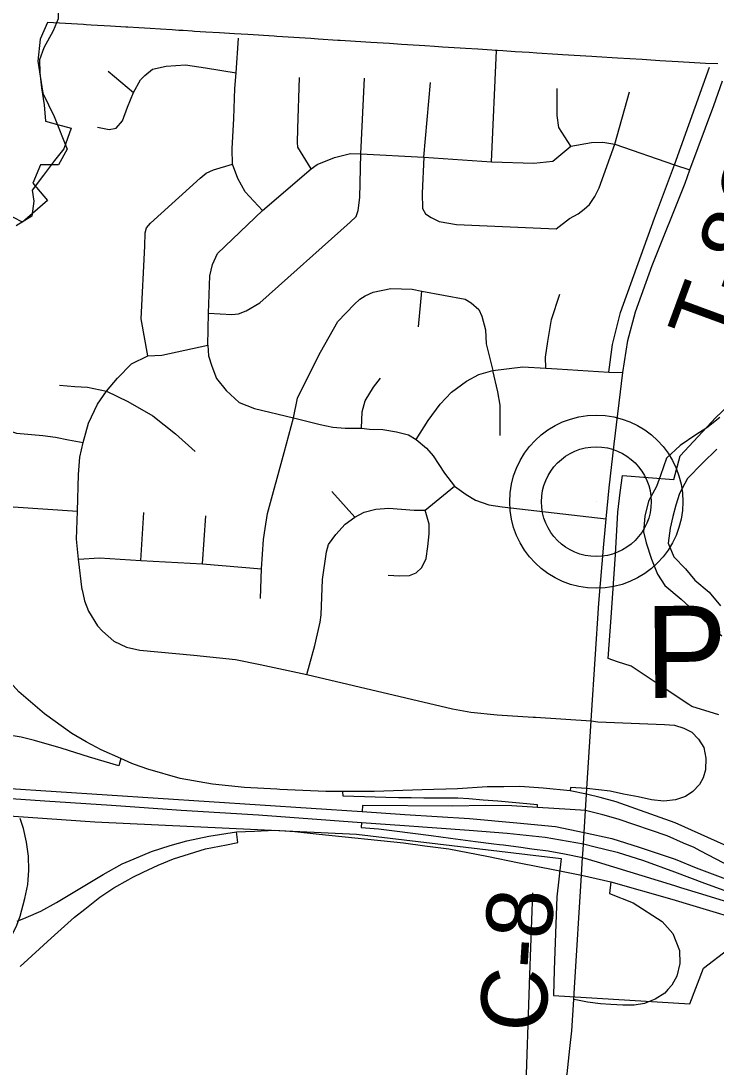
# Model space of a CAD drawing. Extents: x 114843 to 284848, y 317643 to 566895.
# Drawn here: x 232630 to 235786, y 429497 to 434243 of the extents above; entities that cross this region are included whole.
import ezdxf

# ---------------------------------------------------------------- set-up
doc = ezdxf.new("R2010")
doc.units = 0
for name, color, linetype in [('GM_X_City_Street', 7, 'Continuous'), ('GM_X_Corporation', 7, 'Continuous'), ('GM_X_County_Road', 7, 'Continuous'), ('GM_X_County_Road_Text', 7, 'Continuous'), ('GM_X_Interchange_Ramps', 7, 'Continuous'), ('GM_X_Major_River', 7, 'Continuous'), ('GM_X_Minor_River', 7, 'Continuous'), ('GM_X_State_Route', 7, 'Continuous'), ('GM_X_Township_Road', 7, 'Continuous'), ('GM_X_Township_Road_Text', 7, 'Continuous'), ('GM_X_Unincorporated', 7, 'Continuous'), ('GM_X_Unincorporated_Location', 7, 'Continuous'), ('GM_X_Unincorporated_Text', 7, 'Continuous')]:
    doc.layers.add(name, color=color, linetype=linetype)

msp = doc.modelspace()

# ---------------------------------------------------------------- linework, layer by layer
at = {"layer": 'GM_X_City_Street'}
msp.add_lwpolyline([(234907.4, 429101.5), (234920.5, 429328.2), (234939.7, 429916), (234954.3, 430287.1)], dxfattribs=at)
at = {"layer": 'GM_X_Corporation'}
for points in [[(235793, 434047.8), (235738.1, 434049.5), (235613.1, 434057.3), (235530, 434062.5), (235470.2, 434066.2), (235450.2, 434067.5), (235338.6, 434074.4), (235242.8, 434080.4), (235221, 434081.7), (235087.8, 434090), (235066.9, 434091.3), (234972.1, 434097.2), (234937.7, 434099.3), (234873.9, 434103.3), (234817.5, 434106.8), (234793.4, 434108.3), (234783.6, 434109.2), (234768.1, 434110.3), (234703.8, 434114.4), (234647.7, 434118), (234624.3, 434119.5), (234544.2, 434124.6), (234508.2, 434126.9), (234463.9, 434129.8), (234384.9, 434134.8), (234358.1, 434136.6), (234302.8, 434140.1), (234219.3, 434145.5), (234195.3, 434147), (234080, 434154.4), (234068.9, 434155.1), (233978.9, 434160.9), (233946.6, 434162.9), (233792.6, 434172.8), (233779.8, 434173.6), (233659.7, 434181.1), (233599.2, 434184.8), (233531.1, 434189), (233470.3, 434192.8), (233417.6, 434195.9), (233407.4, 434196.5), (233367.2, 434199), (233346.5, 434200.3), (233316.8, 434202.1), (233263.7, 434205.3), (233216.3, 434208.3), (233165.5, 434211.4), (233116, 434214.4), (233105.9, 434215), (233036.6, 434219.3), (232949.2, 434224.6), (232926.8, 434226), (232914, 434226.8), (232751.5, 434236.7), (232718.1, 434160.4), (232707.6, 434061.1), (232729.6, 433915.5), (232780.7, 433810.3), (232839.7, 433661.5), (232800.2, 433589.7), (232719, 433589.6), (232684.5, 433506.4), (232751.1, 433428.6), (232636.9, 433329.5), (232472.2, 433414.3)], [(235798.3, 431095.1), (235674.9, 431132.7), (235661.4, 431141.8), (235513.9, 431240.7), (235400.8, 431316.6), (235338.1, 431335.9), (235296.3, 431350.6), (235309.2, 431537.1), (235328.9, 431823.1), (235339.1, 432014.1), (235350.7, 432104.4), (235360.3, 432181.5), (235594.1, 432162.3), (235622.4, 432270.4), (235784.4, 432443.4), (235837, 432494.2)], [(231970.7, 430678.7), (232965.1, 430609.1), (234153.6, 430553.6), (235082.9, 430443.5), (235063.5, 430269.1), (235050.2, 429937.7), (235047.7, 429822.2), (235666.5, 429783.6), (235728.4, 429946.3), (235838.4, 430030.9)]]:
    msp.add_lwpolyline(points, dxfattribs=at)
at = {"layer": 'GM_X_County_Road'}
msp.add_line((235139.3, 429803.9), (235142.7, 429857.3), dxfattribs=at)
for points in [[(235282.1, 431934.7), (235286.7, 431984.6), (235300.4, 432125.3), (235322.8, 432322.8), (235362.6, 432648.4), (235385, 432792.7), (235419.6, 432924), (235495.4, 433133.8), (235644.6, 433506.4), (235666.7, 433567.3), (235775.3, 433859.3), (235814.9, 433971.6)], [(235142.7, 429857.3), (235174.8, 430368.2), (235179.5, 430447.2), (235182, 430483), (235183.7, 430509.7), (235186.9, 430561.4), (235193.2, 430661.5), (235197.9, 430735.8), (235199.4, 430760.4), (235218.7, 431067.5), (235220.5, 431094.2), (235253.8, 431601.5), (235276.2, 431869.9), (235282.1, 431934.7)], [(235080.3, 429359.3), (235088.4, 429392.7), (235109.1, 429466.6), (235122, 429581.8), (235131.2, 429662.1), (235139.3, 429803.9)]]:
    msp.add_lwpolyline(points, dxfattribs=at)
at = {"layer": 'GM_X_Interchange_Ramps'}
for points in [[(233083.6, 430896.5), (232994.2, 430935.9), (232927, 430972.2), (232862, 431010.9), (232736.8, 431099.1), (232620.9, 431200.2), (232511.8, 431318.9), (232503.6, 431330.2), (232415.4, 431450.4), (232333.4, 431594.1), (232267.7, 431745.1), (232220.6, 431901), (232193.2, 432059.4), (232178.1, 432261.8), (232174.4, 432482.4), (232139.4, 432482.5)], [(235218.7, 431067.5), (235248.5, 431063.1), (235551.9, 431051.9), (235597.2, 431047.9), (235639.3, 431035.3), (235675, 431017.2), (235706.4, 430985.1), (235730.4, 430946.5), (235739.4, 430899.2), (235737.6, 430845.4), (235727.1, 430808.7), (235710.1, 430779.5), (235680.2, 430746.9), (235646.9, 430724.1), (235601.8, 430709.7), (235548, 430704), (235493, 430709), (235432.6, 430722.5), (235364.7, 430734.9), (235305.3, 430748.5), (235199.4, 430760.4), (235124.7, 430765.1), (235123.5, 430750.3)], [(233083.6, 430896.5), (233074.1, 430864.3), (232942.1, 430903), (232813.3, 430943.3), (232692.4, 430978.8), (232631.2, 430993.2), (232557, 431005.5), (232481.2, 431010.1), (232389, 431000.2), (232316, 430985.9), (232232.5, 430962.7), (232160.8, 430933.6), (232111.8, 430914.6), (232064.4, 430891.6), (232015.4, 430866), (231986.8, 430847.5), (231966.8, 430835.2), (231953.4, 430822.4), (231934.5, 430802.9), (231890.9, 430758), (231849.7, 430704.2), (231825.1, 430666.6)], [(234092, 430747.5), (234014.7, 430747.5), (233805.8, 430756.6), (233792.3, 430757.2), (233645.8, 430765.9), (233499.7, 430780.1), (233353.7, 430806.4), (233207.1, 430849.1), (233146.2, 430870.1), (233133.9, 430874.4), (233083.6, 430896.5)], [(235866.7, 430485), (235600, 430604.7), (235331.5, 430700.2), (235259.2, 430720.4), (235197.9, 430735.8), (235123.5, 430750.3), (235000.7, 430763.2), (234895.2, 430770.8), (234821.6, 430769.2), (234746.5, 430768.4), (234611.4, 430760), (234451.3, 430755.4), (234234, 430747.5), (234136.1, 430747.5), (234092, 430747.5)], [(234974.7, 430674.9), (234975.5, 430686.3), (234795.3, 430702.8), (234728.5, 430708.8), (234663.4, 430713.8), (234613.2, 430717.7), (234458.4, 430717.8), (234401.5, 430718.2), (234344.6, 430718.7), (234286.7, 430720.4), (234093.1, 430726.1), (234092, 430747.5)], [(234974.7, 430674.9), (234857.9, 430681.8), (234737.4, 430684.2), (234591.4, 430680.5), (234180.3, 430683.1), (234178.7, 430656.5)], [(235193.2, 430661.5), (235123.4, 430666.2), (234974.7, 430674.9)], [(235712.9, 430478.5), (235685.9, 430492.6), (235637.2, 430513.7), (235562.9, 430546.1), (235340.7, 430621.1), (235272.1, 430641.2), (235193.2, 430661.5)], [(232386.3, 429742.4), (232365.8, 429767.6), (232390.1, 429801.2), (232431, 429857.2), (232471.9, 429913.8), (232511.8, 429971), (232549.4, 430026.4), (232583.8, 430082.3), (232612.1, 430140.7), (232627.7, 430182), (232647.9, 430262.5), (232661.5, 430325.4), (232662.9, 430346.3), (232666, 430390.4), (232664.4, 430454.1), (232655.8, 430517.8), (232641.7, 430579.7), (232627.2, 430624.8)], [(234175.6, 430607.1), (234174.1, 430584.3), (234252.6, 430577.6), (234325.9, 430569.1), (234491.7, 430547.9), (234579.7, 430535.4), (234693.8, 430520.1), (234776.6, 430510.3)], [(232613, 430158.9), (232653.6, 430175.7), (232720.3, 430204.8), (232792.5, 430244.3), (233003.8, 430371.5), (233090.1, 430419.6), (233144, 430441.6), (233223.1, 430475.3), (233307.1, 430501.8), (233384, 430523.4), (233483.6, 430545.1), (233608.6, 430564.7)], [(232626.4, 429952.9), (232768.3, 430081.4), (232874.1, 430177.2), (232920.7, 430214), (232989.1, 430268), (233051.9, 430310.1), (233117.1, 430347.3), (233138.7, 430358.4), (233184.6, 430382.1), (233253.6, 430413.9), (233323.5, 430442.6), (233467.5, 430486.7), (233564.2, 430505.8), (233614.3, 430515.7), (233608.6, 430564.7)], [(233608.6, 430564.7), (233690.1, 430567.8), (233783.1, 430571.3), (233873.5, 430565.7), (233983.3, 430554), (234366.9, 430514.4), (234462.9, 430500.5), (234572.7, 430486.7), (234745.8, 430454.6), (234891.2, 430424.4), (235053.4, 430392.3)], [(234776.6, 430510.3), (234801.8, 430507.4), (234820.9, 430505.1), (234898.9, 430494.4), (234949.3, 430487.4), (235023, 430478.3), (235098.1, 430464.8), (235179.5, 430447.2)], [(235991.2, 430292.4), (236003.8, 430325.8), (235873, 430398.1), (235821, 430422.1), (235712.9, 430478.5)], [(235179.5, 430447.2), (235246, 430428.2), (235596.2, 430320.3), (235624.2, 430311.7)], [(235053.4, 430392.3), (235175, 430368.2), (235308.3, 430337.8)], [(235308.3, 430337.8), (235302.3, 430285.3), (235408.6, 430242.1), (235540.9, 430158), (235589.1, 430103.6), (235619.9, 430025.8), (235620.3, 429966.4), (235608, 429909.2), (235584.1, 429868.9), (235566.6, 429849)], [(235308.3, 430337.8), (235585.1, 430258.3), (235680.1, 430230), (235941.8, 430151.9), (236156.5, 430088.8), (236215, 430072.6), (236245.1, 430064.4), (236302.6, 430048.5), (236317.8, 430044.7)], [(235624.2, 430311.7), (235719.4, 430282.4), (235802.5, 430257.1), (235869, 430238.3), (235927.6, 430221.7), (235936.7, 430257.3)], [(235566.6, 429849), (235552.6, 429833.1), (235508.5, 429806), (235471.5, 429790.3)], [(235471.5, 429790.3), (235460.9, 429785.8), (235413.2, 429777.3), (235361.9, 429778.1), (235308.3, 429781.3), (235260.5, 429784.4), (235202.2, 429792.1), (235156.7, 429801.1), (235139.3, 429803.9)]]:
    msp.add_lwpolyline(points, dxfattribs=at)
at = {"layer": 'GM_X_Major_River'}
for points in [[(235803, 432444.1), (235743, 432397.8), (235693, 432365.6), (235623, 432317.3), (235561.1, 432259), (235533.2, 432180.7), (235515.3, 432130.6), (235479.4, 432064.3), (235461.5, 431996.1), (235455.7, 431925.9), (235467.8, 431875.9), (235492, 431801.8), (235520.3, 431733.7), (235552.4, 431681.6), (235626.7, 431619.7), (235680.8, 431569.7), (235749.1, 431505.8), (235811.3, 431453.8)], [(235789.3, 432299.7), (235723.3, 432237.4), (235655.4, 432167), (235619.5, 432098.8), (235603.6, 432046.6), (235589.7, 431994.5), (235577.8, 431942.3), (235568, 431874.1), (235594.2, 431812.1), (235646.4, 431758.1), (235688.5, 431706.1), (235754.8, 431652.1), (235805, 431590.1)]]:
    msp.add_lwpolyline(points, dxfattribs=at)
at = {"layer": 'GM_X_Minor_River'}
msp.add_lwpolyline([(232727.5, 434477.9), (232789.3, 434380.9), (232801.1, 434308.7), (232799, 434252.6), (232776.8, 434198.5), (232734.5, 434120.5), (232714.4, 434066.4), (232716.2, 434008.3), (232724, 433940.1), (232735.9, 433861.9), (232741.7, 433787.8), (232795.8, 433773.6), (232857.9, 433757.4), (232825.6, 433663.3), (232783.3, 433609.3), (232733.1, 433543.3), (232680.8, 433475.3), (232688.7, 433425.2), (232680.5, 433357.1), (232608.3, 433313.2)], dxfattribs=at)
at = {"layer": 'GM_X_State_Route'}
for points in [[(231788.7, 430766.4), (231890.9, 430758), (231961.9, 430752.2), (232057.8, 430746.5), (232102.6, 430743.9), (232327, 430730.9), (232464.3, 430722.5), (232585.7, 430715.6), (232738.9, 430704.7), (233042.2, 430685), (233357.4, 430663.3), (233708.7, 430640.9), (234175.6, 430607.1), (234372, 430593.6), (234665.2, 430571.4), (234837.9, 430558.8), (235009.4, 430540.3), (235183.7, 430509.7), (235231.1, 430498)], [(232559.6, 430762.5), (234178.7, 430656.5), (234373.1, 430643.5), (234666.4, 430624.6), (234881.5, 430605.4), (235056.5, 430588.1), (235186.9, 430561.4), (235312.3, 430534.8), (235435.9, 430494.8), (235599.9, 430439.7), (235695.4, 430401.8), (235944.5, 430307.8), (235991.2, 430292.4)], [(235231.1, 430498), (235336.5, 430472), (235456, 430434.7), (235596.5, 430383.6), (235732.4, 430331.3), (235936.7, 430257.3), (236138.8, 430183.7), (236372.1, 430117), (236636.2, 430063.4)]]:
    msp.add_lwpolyline(points, dxfattribs=at)
at = {"layer": 'GM_X_Township_Road'}
for p, q in [((234765.5, 433603.6), (234789.4, 434109.4)), ((233026.6, 434015.2), (233141.2, 433919.2)), ((234173.7, 433640.6), (234190.4, 433983.7)), ((234459, 433624.5), (234489.2, 433963.3)), ((235325.6, 433684.6), (235392.4, 433921.3)), ((234434.5, 432856), (234449.7, 433017.9)), ((233824.7, 432285.4), (233867, 432441.8)), ((234146.2, 431991.9), (234041.5, 432108)), ((233175, 431795.4), (233187.6, 432013.1)), ((233453.8, 431780.4), (233469.3, 431998.1)), ((234966.1, 431084.5), (235218.7, 431067.5))]:
    msp.add_line(p, q, dxfattribs=at)
for points in [[(233726.9, 433382.6), (233648.6, 433468.2), (233615, 433528.7), (233591.4, 433593.1), (233589.9, 433663.4), (233597, 433799.8), (233602, 433936.3), (233607, 434008.1), (233617.8, 434165)], [(232978.5, 433760.7), (233030.6, 433750.2), (233062.8, 433756), (233091.2, 433789.9), (233113.7, 433851.9), (233141.2, 433919.2), (233172.8, 433975.9), (233193.1, 433995.8), (233227.4, 434023.6), (233289.7, 434037.2), (233378, 434044.5), (233468.3, 434029.7), (233607, 434008.1)], [(235298.4, 432649.7), (235315.2, 432774.5), (235351.1, 432920.9), (235506.8, 433348.3), (235596.3, 433590.3), (235756.3, 434033.3)], [(233947.7, 433571.8), (233887, 433671), (233885.1, 433691.1), (233887.6, 433753.3), (233895.4, 433986.1)], [(235126.9, 433675.4), (235071.7, 433759.8), (235064.1, 433814.1), (235065, 433936.5)], [(233479.3, 432772.6), (233481.8, 432917.3), (233487.2, 433086.1), (233499.6, 433138.2), (233522.1, 433188.2), (233726.9, 433382.6), (233947.7, 433571.8), (233974.7, 433592.1), (234053.2, 433623.5), (234125.6, 433641), (234173.7, 433640.6), (234459, 433624.5), (234765.5, 433603.6), (234958.1, 433598.2), (235044.5, 433607.5), (235126.9, 433675.4), (235220.5, 433691.7), (235270.8, 433692.9), (235325.6, 433684.6), (235596.3, 433590.3), (235666.7, 433567.3)], [(234459, 433624.5), (234451.3, 433461.8), (234452.8, 433391.5), (234466.7, 433367.3), (234492.6, 433351), (234528.6, 433332.6), (234606.8, 433320), (235060.2, 433300.2), (235119.7, 433346.3), (235159.5, 433368.3), (235186.2, 433388.5), (235210.4, 433410.4), (235235.3, 433446.1), (235255, 433485.3), (235325.6, 433684.6)], [(233481.8, 432917.3), (233588.2, 432910.7), (233618.3, 432914.4), (233652.6, 432928.2), (233715.1, 432963.9), (234125.2, 433329.9), (234151.5, 433355.8), (234161.7, 433383.8), (234168.2, 433442), (234173.7, 433640.6)], [(233205.9, 432724.1), (233176.7, 432891.9), (233193.2, 433221), (233193.7, 433281.2), (233199.9, 433305.2), (233218.1, 433325.2), (233444.4, 433530.1), (233470.7, 433552), (233504.9, 433567.7), (233591.4, 433593.1)], [(233867, 432441.8), (233886.3, 432532), (233932.3, 432627.4), (233989.9, 432741.2), (234068.9, 432880.2), (234142.5, 432956.4), (234168.7, 432980.2), (234192.9, 432996.1), (234229.2, 433011.9), (234309.6, 433029.3), (234405.7, 433026.2), (234449.7, 433017.9), (234646.4, 432980.4), (234674.3, 432964.1), (234708.2, 432933.8), (234722, 432903.5), (234739.6, 432841.7), (234741.8, 432778.3), (234771.8, 432657.7)], [(235012.6, 432668.4), (235011.7, 432718.5), (235022.2, 432788.7), (235039, 432888.9), (235076, 433003)], [(232908.2, 431661.5), (232891.9, 431801.9), (232882, 431892.7), (232887.5, 432019.5), (232892, 432185.9), (232898.5, 432264.2), (232912.3, 432331.1), (232937.2, 432418.1), (232977.8, 432505.1), (233018.7, 432563.7), (233068.2, 432621.8), (233133, 432687.5), (233205.9, 432724.1), (233269.7, 432726.6), (233479.3, 432772.6)], [(233479.3, 432772.6), (233481.3, 432724.2), (233496.7, 432677.6), (233518.8, 432621.1), (233562.5, 432566.4), (233621.3, 432511.8), (233689.9, 432485.5), (233867, 432441.8), (233988.9, 432411.9), (234046.6, 432399.7), (234102.5, 432395.2), (234175.8, 432395.7), (234212.5, 432391), (234273.4, 432388.9), (234335.2, 432379.3), (234389.5, 432364.7), (234424.7, 432344.1), (234471.7, 432304.4), (234501.1, 432270.5), (234553.4, 432191.6), (234598, 432131.9), (234651.6, 432094.8), (234693.1, 432068.9), (234754.1, 432048.5), (234814, 432038.5), (235286.7, 431984.6)], [(234424.7, 432344.1), (234479.1, 432430.4), (234532.8, 432504.2), (234584.9, 432558.8), (234652.9, 432609.3), (234708.6, 432638.9), (234771.8, 432657.7), (234908.4, 432674.6), (235012.6, 432668.4), (235063.9, 432664.5), (235298.4, 432649.7), (235362.6, 432648.4)], [(234805.6, 432361.9), (234805, 432446.1), (234806.3, 432500.3), (234795, 432561.1), (234771.8, 432657.7)], [(234175.8, 432395.7), (234178.6, 432469.9), (234192.4, 432520.1), (234230.4, 432581.2), (234261.8, 432622.3)], [(232517.8, 432595.6), (232505.3, 432558.5), (232504.2, 432511.6), (232511.7, 432461.9), (232539.1, 432410.9), (232576.2, 432385.5), (232610.5, 432373), (232730, 432362.5), (232786.9, 432354.4), (232846.8, 432343.4), (232912.3, 432331.1)], [(232805.1, 432590.6), (232874.9, 432585.4), (232933.2, 432581.6), (233018.7, 432563.7)], [(233018.7, 432563.7), (233115.7, 432517.4), (233228.5, 432451.4), (233331.5, 432369.7), (233421.7, 432289.3)], [(233718.5, 431622.4), (233721.9, 431757.2), (233731, 431890.6), (233739.4, 431939.9), (233750, 432009), (233824.7, 432285.4)], [(233928.7, 431278.2), (233963.7, 431410.2), (233988.7, 431515.4), (233992.7, 431548.8), (233999.8, 431708.7), (234017.3, 431834.2), (234027, 431868.5), (234059.2, 431912.9), (234102.3, 431960.7), (234146.2, 431991.9), (234187.8, 432014.7), (234241.8, 432028.4), (234300.2, 432032.2), (234415.3, 432023.8), (234464.5, 432024.2), (234598, 432131.9)], [(232422.2, 432046), (232595.8, 432038.7), (232887.5, 432019.5)], [(234296.6, 431729.5), (234349.1, 431726.5), (234393.3, 431727.7), (234424.9, 431739.6), (234450.6, 431763.9), (234469.5, 431804.9), (234476.6, 431858.4), (234483.6, 431916.8), (234483.3, 431960.1), (234464.5, 432024.2)], [(232891.9, 431801.9), (232987.2, 431806.9), (233175, 431795.4), (233453.8, 431780.4), (233721.9, 431757.2)], [(232908.2, 431661.5), (232919.4, 431611.6), (232936.4, 431566.1), (232978.2, 431499), (233000, 431474.8), (233052.6, 431429.3), (233110.1, 431402.1), (233169.6, 431388.8), (233414.6, 431366), (233603.9, 431346.7), (233715.8, 431324.2), (233928.7, 431278.2), (234588.6, 431121.7), (234672.4, 431106.6), (234792.6, 431095.7), (234956, 431085.2), (234966.1, 431084.5)]]:
    msp.add_lwpolyline(points, dxfattribs=at)
at = {"layer": 'GM_X_Unincorporated'}
for radius in [392.9, 249]:
    msp.add_circle((235241.8, 432062), radius, dxfattribs=at)
at = {"layer": 'GM_X_Unincorporated_Location'}
msp.add_line((235241.8, 432062), (235241.8, 432062), dxfattribs=at)

# ---------------------------------------------------------------- texts
at = {"layer": 'GM_X_County_Road_Text'}
msp.add_text('C-8', height=300.01, rotation=86.4298, dxfattribs=at).set_placement((235010.3, 429650))
at = {"layer": 'GM_X_Township_Road_Text'}
msp.add_text('T-8C', height=300.01, rotation=69.8288, dxfattribs=at).set_placement((235844.2, 432747.9))
at = {"layer": 'GM_X_Unincorporated_Text'}
msp.add_text('Pinhook', height=417.02, rotation=0.4148, dxfattribs=at).set_placement((235464.1, 431171.7))

doc.saveas('drawing.dxf')
